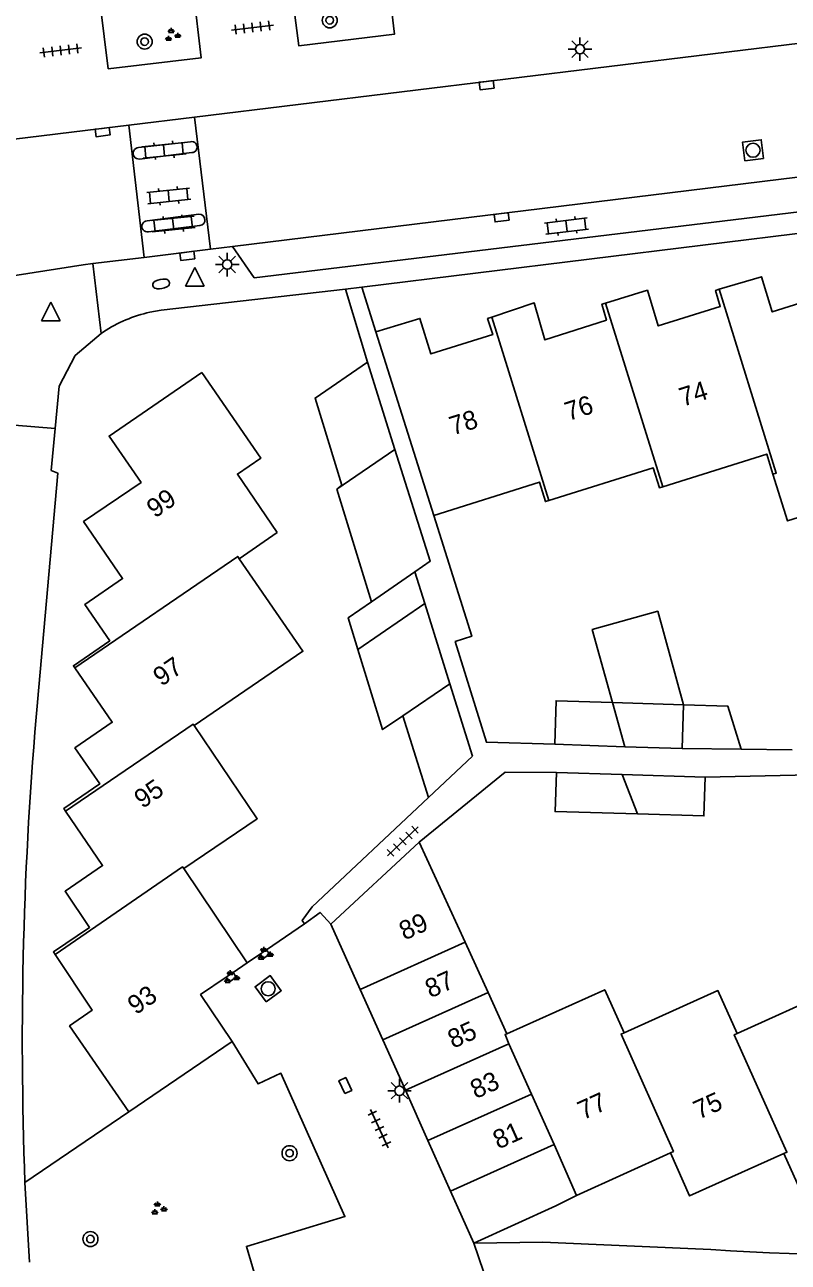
# Model space of a CAD drawing. Extents: x 131000 to 133013, y 393000 to 396501.
# Drawn here: x 131075.2 to 131115.9, y 395732.1 to 395798 of the extents above; entities that cross this region are included whole.
import ezdxf

# ---------------------------------------------------------------- set-up
doc = ezdxf.new("R2010")
doc.units = 0
for name, color, linetype in [('gg-afsc-erfafscheiding', 7, 'Continuous'), ('gg-afsc-muur', 7, 'Continuous'), ('gg-anno-huisnummerreeks BGT', 7, 'Continuous'), ('gg-bbg-bijgebouw', 7, 'Continuous'), ('gg-bbg-gedigitaliseerde bebouwing', 7, 'Continuous'), ('gg-bbg-gedigitaliseerde bijgebouw', 7, 'Continuous'), ('gg-bbg-hoofdgebouw', 7, 'Continuous'), ('gg-bbg-luifel en loopbrug', 7, 'Continuous'), ('gg-bbg-tussenscheiding', 7, 'Continuous'), ('gg-knt-verharding', 7, 'Continuous'), ('gt-grn-weggrens', 7, 'Continuous'), ('gt-symb-boom', 7, 'Continuous'), ('gt-symb-brandkraan', 7, 'Continuous'), ('gt-symb-groenvak', 7, 'Continuous'), ('gt-symb-klinker verharding', 7, 'Continuous'), ('gt-symb-kolk', 7, 'Continuous'), ('gt-symb-kolk center center', 7, 'Continuous'), ('gt-symb-lichtmast', 7, 'Continuous'), ('gt-symb-rioolschacht', 7, 'Continuous'), ('gt-symb-tegel verharding', 7, 'Continuous'), ('gt-symb-waterafsluiter', 7, 'Continuous')]:
    doc.layers.add(name, color=color, linetype=linetype)

# ---------------------------------------------------------------- blocks, each defined once
blk = doc.blocks.new('gt0-KL1')
at = {"layer": 'gt-symb-klinker verharding'}
for p, q in [((-1.15, 0.3), (1.15, 0.3)), ((-1, -0.3), (-1, 0.3)), ((-0.5, 0.3), (-0.5, 0.45)), ((0, -0.3), (0, 0.3)), ((0.5, 0.3), (0.5, 0.45)), ((1, -0.3), (1, 0.3)), ((-1.15, -0.3), (1.15, -0.3)), ((-0.5, -0.45), (-0.5, -0.3)), ((0.5, -0.45), (0.5, -0.3))]:
    blk.add_line(p, q, dxfattribs=at)
blk = doc.blocks.new('gt0-BOOM')
at = {"layer": 'gt-symb-boom'}
for radius in [0.4, 0.2]:
    blk.add_circle((0, 0), radius, dxfattribs=at)
blk = doc.blocks.new('gt0-GRVAK')
at = {"layer": 'gt-symb-groenvak'}
for p, q in [((-0.11, 0.189), (-0.228, 0.24)), ((-0.182, 0.153), (0.088, 0.153)), ((-0.091, 0.211), (-0.156, 0.322)), ((-0.047, 0.214), (-0.047, 0.393)), ((-0.004, 0.211), (0.061, 0.322)), ((0.015, 0.189), (0.133, 0.24)), ((0.262, -0.052), (0.197, 0.059)), ((0.305, -0.049), (0.305, 0.13)), ((0.349, -0.052), (0.414, 0.059)), ((-0.245, -0.228), (-0.363, -0.177)), ((-0.318, -0.264), (-0.047, -0.264)), ((-0.226, -0.206), (-0.291, -0.095)), ((-0.183, -0.203), (-0.183, -0.024)), ((-0.139, -0.206), (-0.074, -0.095)), ((-0.12, -0.228), (-0.002, -0.177)), ((0.243, -0.074), (0.125, -0.023)), ((0.17, -0.11), (0.441, -0.11)), ((0.368, -0.074), (0.486, -0.023))]:
    blk.add_line(p, q, dxfattribs=at)
blk = doc.blocks.new('gt0-TEG1')
at = {"layer": 'gt-symb-tegel verharding'}
for p, q in [((-1.125, 0), (1.125, 0)), ((-0.9, -0.25), (-0.9, 0.25)), ((-0.45, -0.25), (-0.45, 0.25)), ((0, -0.25), (0, 0.25)), ((0.45, -0.25), (0.45, 0.25)), ((0.9, -0.25), (0.9, 0.25))]:
    blk.add_line(p, q, dxfattribs=at)
blk = doc.blocks.new('gt0-KOLK')
at = {"layer": 'gt-symb-kolk'}
blk.add_lwpolyline([(0, 0), (0.375, 0), (0.375, 0.4), (-0.375, 0.4), (-0.375, 0), (0, 0)], dxfattribs=at)
blk = doc.blocks.new('gt0-RS')
at = {"layer": 'gt-symb-rioolschacht'}
blk.add_lwpolyline([(-0.5, -0.5), (0.5, -0.5), (0.5, 0.5), (-0.5, 0.5)], close=True, dxfattribs=at)
blk.add_circle((0, 0), 0.375, dxfattribs=at)
blk = doc.blocks.new('gt0-LMAST')
at = {"layer": 'gt-symb-lichtmast'}
for p, q in [((-0.182, 0.173), (-0.447, 0.438)), ((-0.005, 0.246), (-0.005, 0.621)), ((0.172, 0.173), (0.437, 0.438)), ((-0.255, -0.004), (-0.63, -0.004)), ((-0.182, -0.181), (-0.447, -0.446)), ((-0.005, -0.254), (-0.005, -0.629)), ((0.437, -0.446), (0.172, -0.181)), ((0.245, -0.004), (0.62, -0.004))]:
    blk.add_line(p, q, dxfattribs=at)
blk.add_circle((-0.005, -0.004), 0.25, dxfattribs=at)
blk = doc.blocks.new('gt0-WAFSL')
at = {"layer": 'gt-symb-waterafsluiter'}
for p, q in [((-0.5, -0.333), (0, 0.667)), ((0, 0.667), (0.5, -0.333)), ((0.5, -0.333), (-0.5, -0.333))]:
    blk.add_line(p, q, dxfattribs=at)
blk = doc.blocks.new('gt0-BR')
at = {"layer": 'gt-symb-brandkraan'}
for centre, radius, start, end in [((-0.244, 0), 0.206, 107.56694, 252.43307), ((0.599, -2.664), 3, 106.89205, 107.56694), ((0, -0.691), 0.938, 73.10799, 106.89205), ((-0.599, -2.664), 3, 72.43309, 73.10799), ((0.244, 0), 0.206, 287.56695, 72.43309), ((0.599, 2.664), 3, 252.43307, 253.10797), ((0, 0.691), 0.938, 253.10797, 286.89206), ((-0.599, 2.664), 3, 286.89206, 287.56695)]:
    blk.add_arc(centre, radius, start, end, dxfattribs=at)
blk = doc.blocks.new('gt0-KOLKCC')
at = {"layer": 'gt-symb-kolk center center'}
blk.add_lwpolyline([(-0.375, 0.2), (0.375, 0.2), (0.375, -0.2), (-0.375, -0.2)], close=True, dxfattribs=at)

msp = doc.modelspace()

# ---------------------------------------------------------------- linework, layer by layer
at = {"layer": 'gg-afsc-erfafscheiding'}
for p, q in [((131093.487, 395780.055), (131092.314, 395783.937)), ((131093.192, 395784.045), (131093.94, 395781.67)), ((131116.11, 395759.4), (131113.39, 395759.433)), ((131100.822, 395758.212), (131103.55, 395758.2)), ((131117.067, 395758.067), (131111.47, 395757.95))]:
    msp.add_line(p, q, dxfattribs=at)
msp.add_lwpolyline([(131097.02, 395771.89), (131099.048, 395765.45), (131098.163, 395765.172), (131099.825, 395759.805), (131103.47, 395759.7)], dxfattribs=at)
at = {"layer": 'gg-afsc-muur'}
for p, q in [((131100.822, 395758.212), (131096.235, 395754.486)), ((131088.108, 395748.764), (131090.127, 395750.149)), ((131087.084, 395748.061), (131087.737, 395748.509)), ((131087.737, 395748.509), (131088.108, 395748.764))]:
    msp.add_line(p, q, dxfattribs=at)
msp.add_lwpolyline([(131090.127, 395750.149), (131090.014, 395750.314), (131090.539, 395751.053), (131096.732, 395756.873)], dxfattribs=at)
at = {"layer": 'gg-bbg-bijgebouw'}
for p, q in [((131096.732, 395756.873), (131099.082, 395759.075)), ((131096.235, 395754.486), (131091.535, 395750.119)), ((131091.535, 395750.119), (131093.094, 395746.648)), ((131093.094, 395746.648), (131094.303, 395743.958)), ((131094.303, 395743.958), (131095.507, 395741.279)), ((131095.507, 395741.279), (131096.71, 395738.601)), ((131096.71, 395738.601), (131097.919, 395735.91))]:
    msp.add_line(p, q, dxfattribs=at)
msp.add_lwpolyline([(131093.487, 395780.055), (131090.696, 395778.138), (131092.125, 395773.494), (131091.854, 395773.293)], dxfattribs=at)
at = {"layer": 'gg-bbg-gedigitaliseerde bebouwing'}
for p, q in [((131093.94, 395781.67), (131097.02, 395771.89)), ((131086.661, 395769.583), (131088.68, 395770.97)), ((131087.084, 395748.061), (131083.7, 395753.08))]:
    msp.add_line(p, q, dxfattribs=at)
for points in [[(131084.673, 395779.497), (131087.81, 395774.94), (131086.56, 395774.09), (131088.68, 395770.97)], [(131109.221, 395773.417), (131114.76, 395775.15), (131115.09, 395774.09)], [(131115.09, 395774.09), (131115.871, 395771.599), (131121.609, 395773.399), (131121.16, 395774.83), (131121.332, 395774.884)], [(131103.151, 395772.677), (131108.71, 395774.42), (131109.04, 395773.36), (131109.221, 395773.417)], [(131097.02, 395771.89), (131102.65, 395773.66), (131102.97, 395772.62), (131103.151, 395772.677)], [(131086.661, 395769.583), (131090.048, 395764.655), (131084.25, 395760.7)], [(131084.25, 395760.7), (131087.62, 395755.74), (131083.7, 395753.08)], [(131100.919, 395744.282), (131106.13, 395746.63), (131107.16, 395744.34)], [(131107.16, 395744.34), (131112.16, 395746.59), (131113.19, 395744.31)], [(131113.19, 395744.31), (131118.2, 395746.57), (131119.23, 395744.28)]]:
    msp.add_lwpolyline(points, dxfattribs=at)
at = {"layer": 'gg-bbg-gedigitaliseerde bijgebouw'}
for p, q in [((131093.487, 395780.055), (131094.952, 395775.406)), ((131091.854, 395773.293), (131091.858, 395773.281)), ((131091.858, 395773.281), (131093.701, 395767.292)), ((131096.01, 395768.89), (131093.701, 395767.292)), ((131096.54, 395767.198), (131092.98, 395764.748)), ((131096.54, 395767.198), (131097.877, 395762.925)), ((131097.877, 395762.925), (131099.082, 395759.075)), ((131106.541, 395761.927), (131110.33, 395761.81)), ((131110.33, 395761.81), (131110.26, 395759.47)), ((131096.732, 395756.873), (131095.381, 395761.222)), ((131107.192, 395759.574), (131103.47, 395759.7)), ((131110.26, 395759.47), (131107.192, 395759.574)), ((131103.55, 395758.2), (131107.057, 395758.089)), ((131107.057, 395758.089), (131111.47, 395757.95)), ((131096.235, 395754.486), (131098.69, 395749.166)), ((131098.69, 395749.166), (131099.915, 395746.482)), ((131099.915, 395746.482), (131100.919, 395744.282))]:
    msp.add_line(p, q, dxfattribs=at)
for points in [[(131094.952, 395775.406), (131096.83, 395769.45), (131096.01, 395768.89)], [(131092.98, 395764.748), (131094.293, 395760.48), (131095.381, 395761.222)], [(131103.47, 395759.7), (131103.54, 395762.02), (131106.541, 395761.927)], [(131107.879, 395755.992), (131103.48, 395756.12), (131103.55, 395758.2)], [(131111.47, 395757.95), (131111.41, 395755.89), (131107.879, 395755.992)]]:
    msp.add_lwpolyline(points, dxfattribs=at)
at = {"layer": 'gg-bbg-hoofdgebouw'}
for p, q in [((131085.964, 395747.298), (131086.335, 395747.551)), ((131086.335, 395747.551), (131087.084, 395748.061)), ((131086.288, 395743.867), (131080.779, 395740.128)), ((131104.62, 395735.676), (131109.624, 395737.948)), ((131097.919, 395735.91), (131099.163, 395733.141))]:
    msp.add_line(p, q, dxfattribs=at)
for points in [[(131112.223, 395783.928), (131114.48, 395784.6), (131115.05, 395782.72), (131118.33, 395783.76), (131118.07, 395784.58), (131118.283, 395784.648)], [(131106.16, 395783.186), (131108.4, 395783.88), (131108.98, 395781.98), (131112.28, 395783.02), (131112.03, 395783.87), (131112.223, 395783.928)], [(131100.107, 395782.443), (131102.371, 395783.2), (131102.931, 395781.23), (131106.22, 395782.29), (131105.98, 395783.13), (131106.16, 395783.186)], [(131093.94, 395781.67), (131096.28, 395782.38), (131096.86, 395780.49), (131100.16, 395781.52), (131099.89, 395782.37), (131100.107, 395782.443)], [(131077.907, 395763.764), (131077.822, 395763.887), (131079.757, 395765.211), (131078.433, 395767.147), (131080.443, 395768.522), (131078.365, 395771.559), (131081.424, 395773.647), (131079.725, 395776.115), (131084.673, 395779.497)], [(131077.397, 395756.142), (131077.307, 395756.273), (131079.222, 395757.589), (131077.906, 395759.504), (131079.895, 395760.871), (131077.907, 395763.764)], [(131076.846, 395748.515), (131076.762, 395748.641), (131078.687, 395749.953), (131077.375, 395751.878), (131079.374, 395753.241), (131077.397, 395756.142)], [(131080.779, 395740.128), (131077.623, 395744.708), (131078.827, 395745.551), (131076.846, 395748.515)], [(131086.288, 395743.867), (131084.601, 395746.369), (131085.964, 395747.298)], [(131115.676, 395737.904), (131110.649, 395735.656), (131109.624, 395737.948)], [(131121.721, 395737.872), (131116.696, 395735.624), (131115.676, 395737.904)], [(131099.163, 395733.141), (131103.53, 395735.124), (131104.62, 395735.676)]]:
    msp.add_lwpolyline(points, dxfattribs=at)
at = {"layer": 'gg-bbg-luifel en loopbrug'}
for p, q in [((131096.01, 395768.89), (131096.54, 395767.198)), ((131113.39, 395759.433), (131110.26, 395759.47))]:
    msp.add_line(p, q, dxfattribs=at)
for points in [[(131092.98, 395764.748), (131092.46, 395766.438), (131093.701, 395767.292)], [(131106.541, 395761.927), (131105.464, 395765.821), (131108.953, 395766.786), (131110.33, 395761.81)], [(131110.33, 395761.81), (131112.681, 395761.737), (131113.39, 395759.433)]]:
    msp.add_lwpolyline(points, dxfattribs=at)
at = {"layer": 'gg-bbg-tussenscheiding'}
for p, q in [((131106.16, 395783.186), (131109.221, 395773.417)), ((131100.107, 395782.443), (131103.151, 395772.677)), ((131094.952, 395775.406), (131091.858, 395773.281)), ((131097.877, 395762.925), (131095.381, 395761.222)), ((131106.541, 395761.927), (131107.192, 395759.574)), ((131107.057, 395758.089), (131107.879, 395755.992)), ((131093.094, 395746.648), (131098.69, 395749.166)), ((131094.303, 395743.958), (131099.915, 395746.482)), ((131095.507, 395741.279), (131101.02, 395743.75)), ((131101.02, 395743.75), (131102.22, 395741.07)), ((131096.71, 395738.601), (131102.22, 395741.07)), ((131102.22, 395741.07), (131103.43, 395738.39)), ((131097.919, 395735.91), (131103.43, 395738.39)), ((131104.62, 395735.676), (131103.43, 395738.39))]:
    msp.add_line(p, q, dxfattribs=at)
for points in [[(131112.223, 395783.928), (131115.262, 395774.144), (131115.09, 395774.09)], [(131077.907, 395763.764), (131086.578, 395769.704), (131086.661, 395769.583)], [(131077.397, 395756.142), (131084.195, 395760.78), (131084.25, 395760.7)], [(131076.846, 395748.515), (131083.634, 395753.177), (131083.7, 395753.08)], [(131100.919, 395744.282), (131100.82, 395744.24), (131101.02, 395743.75)], [(131107.16, 395744.34), (131106.996, 395744.266), (131109.787, 395738.022), (131109.624, 395737.948)], [(131113.19, 395744.31), (131113.025, 395744.236), (131115.834, 395737.975), (131115.676, 395737.904)]]:
    msp.add_lwpolyline(points, dxfattribs=at)
at = {"layer": 'gg-knt-verharding'}
for p, q in [((131084.274, 395793.099), (131165.036, 395802.971)), ((131084.274, 395793.099), (131080.773, 395792.67)), ((131085.124, 395786.062), (131084.274, 395793.099)), ((131081.594, 395785.629), (131080.773, 395792.67)), ((131084.055, 395791.786), (131081.295, 395791.476)), ((131157.189, 395791.908), (131093.192, 395784.045)), ((131081.344, 395790.864), (131084.13, 395791.204)), ((131121.73, 395790.551), (131086.306, 395786.207)), ((131081.749, 395787.58), (131084.5, 395787.926)), ((131084.561, 395787.316), (131081.823, 395786.992)), ((131081.594, 395785.629), (131085.124, 395786.062)), ((131085.124, 395786.062), (131086.306, 395786.207)), ((131078.854, 395785.293), (131081.594, 395785.629)), ((131079.417, 395781.661), (131079.31, 395781.571)), ((131080.779, 395740.128), (131075.241, 395736.369)), ((131075.481, 395732.121), (131075.241, 395736.369))]:
    msp.add_line(p, q, dxfattribs=at)
for points in [[(131094.526, 395800.95), (131094.929, 395797.515), (131089.833, 395796.887), (131089.394, 395800.319)], [(131084.224, 395799.746), (131084.623, 395796.248), (131079.683, 395795.673), (131079.254, 395799.118)], [(131051.921, 395789.328), (131063.751, 395790.59), (131080.773, 395792.67)], [(131121.73, 395790.551), (131121.039, 395788.601), (131087.457, 395784.533), (131086.306, 395786.207)], [(131064.831, 395783.116), (131078.341, 395785.23), (131078.854, 395785.293)], [(131092.314, 395783.937), (131082.504, 395782.819), (131081.899, 395782.71)], [(131079.31, 395781.571), (131077.922, 395780.402), (131077.058, 395778.768), (131076.849, 395776.516)], [(131076.849, 395776.516), (131076.643, 395774.288), (131076.991, 395774.146), (131075.909, 395761.935)], [(131090.127, 395750.149), (131090.966, 395750.746), (131091.535, 395750.119)], [(131087.737, 395748.509), (131087.904, 395748.265), (131088.276, 395748.519), (131088.108, 395748.764)], [(131085.964, 395747.298), (131086.131, 395747.052), (131086.502, 395747.306), (131086.335, 395747.551)], [(131086.288, 395743.867), (131087.657, 395741.617), (131088.878, 395742.181), (131092.283, 395734.552), (131087.042, 395732.96), (131087.78, 395730.492)], [(131111.772, 395732.796), (131102.823, 395733.195), (131099.163, 395733.141)]]:
    msp.add_lwpolyline(points, dxfattribs=at)
for centre, radius, start, end in [((131084.117, 395791.498), 0.294, 272.53091, 102.15511), ((131081.315, 395791.17), 0.307, 93.70846, 275.44682), ((131084.527, 395787.621), 0.307, 276.41092, 95.01026), ((131081.768, 395787.284), 0.297, 93.72998, 280.61598), ((131083.542, 395775.363), 7.529, 102.6021, 123.21992), ((131276.605, 395743.899), 201.504, 174.86489, 182.14169), ((131124.296, 395941.125), 208.705, 266.55978, 275.76915)]:
    msp.add_arc(centre, radius, start, end, dxfattribs=at)
at = {"layer": 'gt-grn-weggrens'}
for p, q in [((131078.854, 395785.293), (131079.31, 395781.571)), ((131093.192, 395784.045), (131092.314, 395783.937)), ((131076.849, 395776.516), (131074.682, 395776.696)), ((131099.163, 395733.141), (131099.943, 395730.852))]:
    msp.add_line(p, q, dxfattribs=at)

# ---------------------------------------------------------------- block references
at = {"layer": 'gt-symb-boom'}
for p in [(131091.478, 395798.25), (131081.618, 395797.115), (131089.337, 395737.928), (131078.73, 395733.355)]:
    msp.add_blockref('gt0-BOOM', p, dxfattribs=at)
at = {"layer": 'gt-symb-brandkraan', "rotation": 10.602058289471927}
msp.add_blockref('gt0-BR', (131082.492, 395784.214), dxfattribs=at)
at = {"layer": 'gt-symb-groenvak'}
for p in [(131083.076, 395797.456), (131088.006, 395748.529), (131086.22, 395747.283), (131082.343, 395734.97)]:
    msp.add_blockref('gt0-GRVAK', p, dxfattribs=at)
at = {"layer": 'gt-symb-klinker verharding'}
for p, rotation in [((131082.648, 395791.329), 5.796100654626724), ((131082.9, 395788.901), 5.796100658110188), ((131083.139, 395787.403), 5.796100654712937), ((131104.09, 395787.296), 6.8905483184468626)]:
    msp.add_blockref('gt0-KL1', p, dxfattribs=dict(at, rotation=rotation))
at = {"layer": 'gt-symb-kolk'}
for p, rotation in [((131099.81, 395794.997), -172.99574075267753), ((131079.354, 395792.497), -173.05258933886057), ((131100.611, 395787.962), -173.05258934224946), ((131083.862, 395785.906), -172.81812146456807)]:
    msp.add_blockref('gt0-KOLK', p, dxfattribs=dict(at, rotation=rotation))
at = {"layer": 'gt-symb-kolk center center', "rotation": 114.77113890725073}
msp.add_blockref('gt0-KOLKCC', (131092.308, 395741.526), dxfattribs=at)
at = {"layer": 'gt-symb-lichtmast'}
for p in [(131104.815, 395796.718), (131086.025, 395785.246), (131095.197, 395741.26)]:
    msp.add_blockref('gt0-LMAST', p, dxfattribs=at)
at = {"layer": 'gt-symb-rioolschacht'}
for p, rotation in [((131114.027, 395791.333), 6.947410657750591), ((131088.198, 395746.686), 36.30980630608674)]:
    msp.add_blockref('gt0-RS', p, dxfattribs=dict(at, rotation=rotation))
at = {"layer": 'gt-symb-tegel verharding'}
for p, rotation in [((131087.357, 395797.863), 6.947410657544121), ((131077.142, 395796.648), 6.947410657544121), ((131095.371, 395754.535), 43.29864539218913), ((131094.126, 395739.238), 114.77113890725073)]:
    msp.add_blockref('gt0-TEG1', p, dxfattribs=dict(at, rotation=rotation))
at = {"layer": 'gt-symb-waterafsluiter'}
for p in [(131084.287, 395784.42), (131076.62, 395782.576)]:
    msp.add_blockref('gt0-WAFSL', p, dxfattribs=at)

# ---------------------------------------------------------------- texts
at = {"layer": 'gg-anno-huisnummerreeks BGT'}
for s, rotation, p in [('74', 17.5, (131110.285, 395777.672)), ('76', 17.9, (131104.191, 395776.907)), ('78', 17.3, (131098.036, 395776.144)), ('99', 34.4, (131082.164, 395771.715)), ('97', 34.5, (131082.511, 395762.755)), ('95', 34.2, (131081.499, 395756.248)), ('89', 24.2, (131095.459, 395749.248)), ('87', 24.2, (131096.843, 395746.169)), ('93', 34.6, (131081.151, 395745.268)), ('85', 24.2, (131098.049, 395743.484)), ('83', 24.2, (131099.253, 395740.805)), ('77', 24.4, (131104.977, 395739.683)), ('75', 24.1, (131111.136, 395739.708)), ('81', 24.2, (131100.459, 395738.121))]:
    msp.add_text(s, height=1, rotation=rotation, dxfattribs=at).set_placement(p)

doc.saveas('drawing.dxf')
